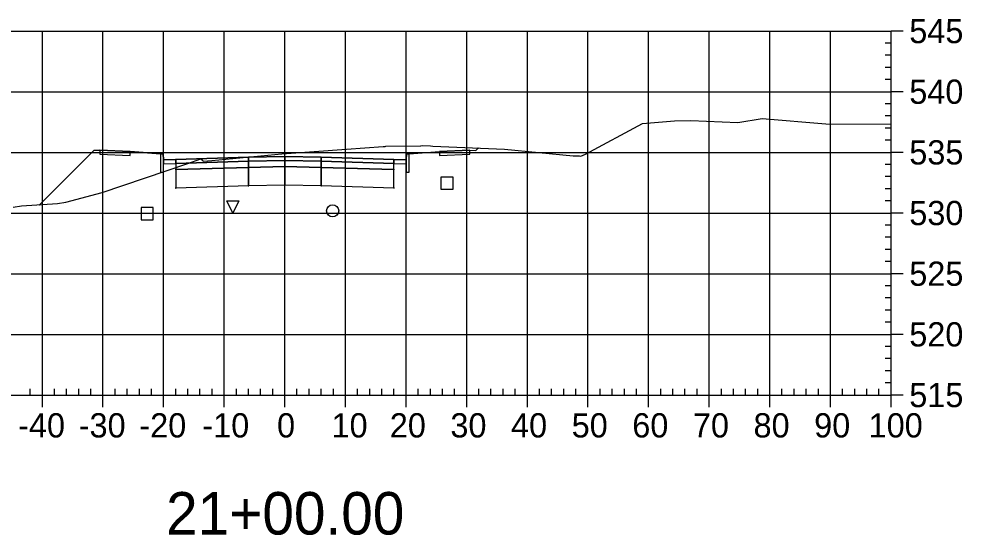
# Model space of a CAD drawing. Extents: x 704834 to 709892, y 372981 to 377533.
# Drawn here: x 707536 to 707691.6, y 376607.7 to 376692.8 of the extents above; entities that cross this region are included whole.
import ezdxf

# ---------------------------------------------------------------- set-up
doc = ezdxf.new("R2010")
doc.units = 0
for name, color, linetype in [('1', 7, 'Continuous'), ('10', 7, 'Continuous'), ('13', 7, 'Continuous'), ('14', 7, 'Continuous'), ('4', 7, 'Continuous'), ('57', 7, 'Continuous'), ('Default_Xsect', 7, 'Continuous'), ('Existing', 7, 'Continuous')]:
    doc.layers.add(name, color=color, linetype=linetype)

msp = doc.modelspace()

# ---------------------------------------------------------------- linework, layer by layer
for points in [[(707611.41, 376671.14), (707611.78, 376671.51)], [(707548.41, 376671.14), (707539.46, 376662.18)], [(707549.41, 376671.18), (707548.41, 376671.14)], [(707559.41, 376670.58), (707554.41, 376670.98)], [(707600.41, 376670.58), (707605.41, 376670.98)], [(707610.41, 376671.18), (707611.41, 376671.14)]]:
    msp.add_lwpolyline(points)
for points in [[(707554.41, 376670.98), (707549.41, 376671.18), (707549.41, 376670.51), (707554.41, 376670.31)], [(707559.91, 376669.58), (707559.83, 376670.58), (707559.41, 376670.58), (707559.41, 376667.58), (707559.91, 376667.58)], [(707573.91, 376670.02), (707561.91, 376669.66), (707561.91, 376668.99), (707573.91, 376669.35)], [(707579.91, 376670.14), (707573.91, 376670.02), (707573.91, 376669.35), (707579.91, 376669.47)], [(707579.91, 376669.47), (707585.91, 376669.35), (707585.91, 376670.02), (707579.91, 376670.14)], [(707585.91, 376669.35), (707597.91, 376668.99), (707597.91, 376669.66), (707585.91, 376670.02)], [(707599.91, 376667.58), (707600.41, 376667.58), (707600.41, 376670.58), (707600, 376670.58), (707599.91, 376669.58)], [(707605.41, 376670.31), (707610.41, 376670.51), (707610.41, 376671.18), (707605.41, 376670.98)], [(707561.91, 376669.66), (707559.91, 376669.58), (707559.91, 376668.91), (707561.91, 376668.99)], [(707573.91, 376669.35), (707561.91, 376668.99), (707561.91, 376667.99), (707573.91, 376668.35)], [(707573.86, 376669.3), (707573.96, 376669.3), (707573.96, 376669.4), (707573.86, 376669.4)], [(707573.86, 376668.3), (707573.96, 376668.3), (707573.96, 376668.4), (707573.86, 376668.4)], [(707579.91, 376669.47), (707573.91, 376669.35), (707573.91, 376668.35), (707579.91, 376668.47)], [(707579.91, 376668.47), (707573.91, 376668.35), (707573.91, 376665.35), (707579.91, 376665.47)], [(707579.86, 376669.42), (707579.96, 376669.42), (707579.96, 376669.52), (707579.86, 376669.52)], [(707579.86, 376668.42), (707579.96, 376668.42), (707579.96, 376668.52), (707579.86, 376668.52)], [(707579.91, 376668.47), (707585.91, 376668.35), (707585.91, 376669.35), (707579.91, 376669.47)], [(707579.91, 376665.47), (707585.91, 376665.35), (707585.91, 376668.35), (707579.91, 376668.47)], [(707585.86, 376669.3), (707585.96, 376669.3), (707585.96, 376669.4), (707585.86, 376669.4)], [(707585.86, 376668.3), (707585.96, 376668.3), (707585.96, 376668.4), (707585.86, 376668.4)], [(707585.91, 376668.35), (707597.91, 376667.99), (707597.91, 376668.99), (707585.91, 376669.35)], [(707597.91, 376668.99), (707599.91, 376668.91), (707599.91, 376669.58), (707597.91, 376669.66)], [(707561.86, 376667.94), (707561.96, 376667.94), (707561.96, 376668.04), (707561.86, 376668.04)], [(707573.91, 376668.35), (707561.91, 376667.99), (707561.91, 376664.99), (707573.91, 376665.35)], [(707585.91, 376665.35), (707597.91, 376664.99), (707597.91, 376667.99), (707585.91, 376668.35)], [(707597.86, 376667.94), (707597.96, 376667.94), (707597.96, 376668.04), (707597.86, 376668.04)], [(707573.86, 376665.3), (707573.96, 376665.3), (707573.96, 376665.4), (707573.86, 376665.4)], [(707579.86, 376665.42), (707579.96, 376665.42), (707579.96, 376665.52), (707579.86, 376665.52)], [(707585.86, 376665.3), (707585.96, 376665.3), (707585.96, 376665.4), (707585.86, 376665.4)], [(707561.86, 376664.94), (707561.96, 376664.94), (707561.96, 376665.04), (707561.86, 376665.04)], [(707597.86, 376664.94), (707597.96, 376664.94), (707597.96, 376665.04), (707597.86, 376665.04)]]:
    msp.add_lwpolyline(points, close=True)
at = {"layer": '1'}
msp.add_lwpolyline([(707571.33, 376660.82), (707570.33, 376662.82), (707572.33, 376662.82)], close=True, dxfattribs=at)
at = {"layer": '10'}
msp.add_lwpolyline([(707556.2, 376659.72), (707558.2, 376659.72), (707558.2, 376661.72), (707556.2, 376661.72)], close=True, dxfattribs=at)
at = {"layer": '13'}
msp.add_circle((707587.79, 376661.18), 1, dxfattribs=at)
at = {"layer": '14'}
for points in [[(707611.78, 376671.51), (707611.78, 376671.56), (707611.78, 376671.51), (707611.73, 376671.51), (707611.78, 376671.51), (707611.78, 376671.46), (707611.78, 376671.51), (707611.83, 376671.51)], [(707579.91, 376670.14), (707579.91, 376670.19), (707579.91, 376670.14), (707579.86, 376670.14), (707579.91, 376670.14), (707579.91, 376670.09), (707579.91, 376670.14), (707579.96, 376670.14)], [(707561.91, 376669.66), (707561.91, 376669.71), (707561.91, 376669.66), (707561.86, 376669.66), (707561.91, 376669.66), (707561.91, 376669.61), (707561.91, 376669.66), (707561.96, 376669.66)], [(707597.91, 376669.66), (707597.91, 376669.71), (707597.91, 376669.66), (707597.86, 376669.66), (707597.91, 376669.66), (707597.91, 376669.61), (707597.91, 376669.66), (707597.96, 376669.66)], [(707539.46, 376662.18), (707539.46, 376662.23), (707539.46, 376662.18), (707539.41, 376662.18), (707539.46, 376662.18), (707539.46, 376662.13), (707539.46, 376662.18), (707539.51, 376662.18)]]:
    msp.add_lwpolyline(points, dxfattribs=at)
at = {"layer": '4'}
msp.add_lwpolyline([(707605.65, 376664.73), (707607.65, 376664.73), (707607.65, 376666.73), (707605.65, 376666.73)], close=True, dxfattribs=at)
at = {"layer": '57'}
for p, q in [((707479.91, 376690.82), (707679.91, 376690.82)), ((707539.91, 376630.82), (707539.91, 376690.82)), ((707549.91, 376630.82), (707549.91, 376690.82)), ((707559.91, 376630.82), (707559.91, 376690.82)), ((707569.91, 376630.82), (707569.91, 376690.82)), ((707579.91, 376630.82), (707579.91, 376690.82)), ((707589.91, 376630.82), (707589.91, 376690.82)), ((707599.91, 376630.82), (707599.91, 376690.82)), ((707609.91, 376630.82), (707609.91, 376690.82)), ((707619.91, 376630.82), (707619.91, 376690.82)), ((707629.91, 376630.82), (707629.91, 376690.82)), ((707639.91, 376630.82), (707639.91, 376690.82)), ((707649.91, 376630.82), (707649.91, 376690.82)), ((707659.91, 376630.82), (707659.91, 376690.82)), ((707669.91, 376630.82), (707669.91, 376690.82)), ((707679.91, 376630.82), (707679.91, 376690.82)), ((707679.91, 376630.82), (707679.91, 376690.82)), ((707681.91, 376690.82), (707679.91, 376690.82)), ((707679.91, 376688.82), (707678.91, 376688.82)), ((707679.91, 376686.82), (707678.91, 376686.82)), ((707679.91, 376684.82), (707678.91, 376684.82)), ((707679.91, 376682.82), (707678.91, 376682.82)), ((707479.91, 376680.82), (707679.91, 376680.82)), ((707681.91, 376680.82), (707679.91, 376680.82)), ((707679.91, 376678.82), (707678.91, 376678.82)), ((707679.91, 376676.82), (707678.91, 376676.82)), ((707679.91, 376674.82), (707678.91, 376674.82)), ((707679.91, 376672.82), (707678.91, 376672.82)), ((707479.91, 376670.82), (707679.91, 376670.82)), ((707681.91, 376670.82), (707679.91, 376670.82)), ((707679.91, 376668.82), (707678.91, 376668.82)), ((707679.91, 376666.82), (707678.91, 376666.82)), ((707679.91, 376664.82), (707678.91, 376664.82)), ((707679.91, 376662.82), (707678.91, 376662.82)), ((707479.91, 376660.82), (707679.91, 376660.82)), ((707681.91, 376660.82), (707679.91, 376660.82)), ((707679.91, 376658.82), (707678.91, 376658.82)), ((707679.91, 376656.82), (707678.91, 376656.82)), ((707679.91, 376654.82), (707678.91, 376654.82)), ((707679.91, 376652.82), (707678.91, 376652.82)), ((707479.91, 376650.82), (707679.91, 376650.82)), ((707681.91, 376650.82), (707679.91, 376650.82)), ((707679.91, 376648.82), (707678.91, 376648.82)), ((707679.91, 376646.82), (707678.91, 376646.82)), ((707679.91, 376644.82), (707678.91, 376644.82)), ((707679.91, 376642.82), (707678.91, 376642.82)), ((707479.91, 376640.82), (707679.91, 376640.82)), ((707681.91, 376640.82), (707679.91, 376640.82)), ((707679.91, 376638.82), (707678.91, 376638.82)), ((707679.91, 376636.82), (707678.91, 376636.82)), ((707679.91, 376634.82), (707678.91, 376634.82)), ((707679.91, 376632.82), (707678.91, 376632.82)), ((707537.91, 376630.82), (707537.91, 376631.82)), ((707541.91, 376630.82), (707541.91, 376631.82)), ((707543.91, 376630.82), (707543.91, 376631.82)), ((707545.91, 376630.82), (707545.91, 376631.82)), ((707547.91, 376630.82), (707547.91, 376631.82)), ((707551.91, 376630.82), (707551.91, 376631.82)), ((707553.91, 376630.82), (707553.91, 376631.82)), ((707555.91, 376630.82), (707555.91, 376631.82)), ((707557.91, 376630.82), (707557.91, 376631.82)), ((707561.91, 376630.82), (707561.91, 376631.82)), ((707563.91, 376630.82), (707563.91, 376631.82)), ((707565.91, 376630.82), (707565.91, 376631.82)), ((707567.91, 376630.82), (707567.91, 376631.82)), ((707571.91, 376630.82), (707571.91, 376631.82)), ((707573.91, 376630.82), (707573.91, 376631.82)), ((707575.91, 376630.82), (707575.91, 376631.82)), ((707577.91, 376630.82), (707577.91, 376631.82)), ((707581.91, 376630.82), (707581.91, 376631.82)), ((707583.91, 376630.82), (707583.91, 376631.82)), ((707585.91, 376630.82), (707585.91, 376631.82)), ((707587.91, 376630.82), (707587.91, 376631.82)), ((707591.91, 376630.82), (707591.91, 376631.82)), ((707593.91, 376630.82), (707593.91, 376631.82)), ((707595.91, 376630.82), (707595.91, 376631.82)), ((707597.91, 376630.82), (707597.91, 376631.82)), ((707601.91, 376630.82), (707601.91, 376631.82)), ((707603.91, 376630.82), (707603.91, 376631.82)), ((707605.91, 376630.82), (707605.91, 376631.82)), ((707607.91, 376630.82), (707607.91, 376631.82)), ((707611.91, 376630.82), (707611.91, 376631.82)), ((707613.91, 376630.82), (707613.91, 376631.82)), ((707615.91, 376630.82), (707615.91, 376631.82)), ((707617.91, 376630.82), (707617.91, 376631.82)), ((707621.91, 376630.82), (707621.91, 376631.82)), ((707623.91, 376630.82), (707623.91, 376631.82)), ((707625.91, 376630.82), (707625.91, 376631.82)), ((707627.91, 376630.82), (707627.91, 376631.82)), ((707631.91, 376630.82), (707631.91, 376631.82)), ((707633.91, 376630.82), (707633.91, 376631.82)), ((707635.91, 376630.82), (707635.91, 376631.82)), ((707637.91, 376630.82), (707637.91, 376631.82)), ((707641.91, 376630.82), (707641.91, 376631.82)), ((707643.91, 376630.82), (707643.91, 376631.82)), ((707645.91, 376630.82), (707645.91, 376631.82)), ((707647.91, 376630.82), (707647.91, 376631.82)), ((707651.91, 376630.82), (707651.91, 376631.82)), ((707653.91, 376630.82), (707653.91, 376631.82)), ((707655.91, 376630.82), (707655.91, 376631.82)), ((707657.91, 376630.82), (707657.91, 376631.82)), ((707661.91, 376630.82), (707661.91, 376631.82)), ((707663.91, 376630.82), (707663.91, 376631.82)), ((707665.91, 376630.82), (707665.91, 376631.82)), ((707667.91, 376630.82), (707667.91, 376631.82)), ((707671.91, 376630.82), (707671.91, 376631.82)), ((707673.91, 376630.82), (707673.91, 376631.82)), ((707675.91, 376630.82), (707675.91, 376631.82)), ((707677.91, 376630.82), (707677.91, 376631.82)), ((707479.91, 376630.82), (707679.91, 376630.82)), ((707479.91, 376630.82), (707679.91, 376630.82)), ((707539.91, 376628.82), (707539.91, 376630.82)), ((707549.91, 376628.82), (707549.91, 376630.82)), ((707559.91, 376628.82), (707559.91, 376630.82)), ((707569.91, 376628.82), (707569.91, 376630.82)), ((707579.91, 376628.82), (707579.91, 376630.82)), ((707589.91, 376628.82), (707589.91, 376630.82)), ((707599.91, 376628.82), (707599.91, 376630.82)), ((707609.91, 376628.82), (707609.91, 376630.82)), ((707619.91, 376628.82), (707619.91, 376630.82)), ((707629.91, 376628.82), (707629.91, 376630.82)), ((707639.91, 376628.82), (707639.91, 376630.82)), ((707649.91, 376628.82), (707649.91, 376630.82)), ((707659.91, 376628.82), (707659.91, 376630.82)), ((707669.91, 376628.82), (707669.91, 376630.82)), ((707679.91, 376628.82), (707679.91, 376630.82)), ((707681.91, 376630.82), (707679.91, 376630.82))]:
    msp.add_line(p, q, dxfattribs=at)
at = {"layer": 'Default_Xsect'}
msp.add_lwpolyline([(707539.46, 376662.18), (707548.41, 376671.14), (707549.41, 376671.18), (707554.41, 376670.98), (707559.41, 376670.58), (707559.83, 376670.58), (707559.91, 376669.58), (707561.91, 376669.66), (707573.91, 376670.02), (707579.91, 376670.14), (707585.91, 376670.02), (707597.91, 376669.66), (707599.91, 376669.58), (707600, 376670.58), (707600.41, 376670.58), (707605.41, 376670.98), (707610.41, 376671.18), (707611.41, 376671.14), (707611.78, 376671.51)], dxfattribs=at)
at = {"layer": 'Existing'}
msp.add_lwpolyline([(707535.09, 376661.76), (707536.46, 376661.99), (707542.43, 376662.37), (707543.78, 376662.63), (707549.77, 376664.22), (707563.9, 376668.98), (707566.04, 376669.76), (707566.36, 376669.45), (707566.42, 376669.38), (707567.86, 376669.5), (707579.41, 376670.55), (707590.09, 376671.36), (707596.1, 376671.76), (707596.43, 376671.81), (707596.59, 376671.83), (707602.26, 376671.9), (707602.34, 376671.91), (707602.67, 376671.94), (707603.91, 376671.87), (707604.3, 376671.83), (707616.15, 376671.32), (707627.49, 376670.26), (707627.76, 376670.25), (707628.51, 376670.23), (707628.71, 376670.17), (707629.51, 376670.51), (707638.9, 376675.57), (707644.19, 376676.02), (707646.88, 376676.08), (707654.65, 376675.73), (707658.65, 376676.38), (707669.12, 376675.5), (707679.91, 376675.44)], dxfattribs=at)

# ---------------------------------------------------------------- texts
at = {"layer": '1'}
msp.add_text('21+00.00', height=7, dxfattribs=at).set_placement((707560.32, 376607.82))
at = {"layer": '14'}
for p in [(707549.38, 376671.13), (707549.38, 376670.46), (707554.38, 376670.26), (707605.38, 376670.26), (707610.38, 376671.13), (707610.38, 376670.46)]:
    msp.add_text('+', height=0.1, dxfattribs=at).set_placement(p)
at = {"layer": '57'}
for s, p in [('545', (707682.91, 376688.82)), ('540', (707682.91, 376678.82)), ('535', (707682.91, 376668.82)), ('530', (707682.91, 376658.82)), ('525', (707682.91, 376648.82)), ('520', (707682.91, 376638.82)), ('515', (707682.91, 376628.82)), ('-40', (707535.91, 376623.82)), ('-30', (707545.91, 376623.82)), ('-20', (707555.91, 376623.82)), ('-10', (707566.3, 376623.82)), ('0', (707578.62, 376623.82)), ('10', (707587.61, 376623.82)), ('20', (707597.22, 376623.82)), ('30', (707607.22, 376623.82)), ('40', (707617.22, 376623.82)), ('50', (707627.22, 376623.82)), ('60', (707637.22, 376623.82)), ('70', (707647.22, 376623.82)), ('80', (707657.22, 376623.82)), ('90', (707667.22, 376623.82)), ('100', (707676.21, 376623.82))]:
    msp.add_text(s, height=4, dxfattribs=at).set_placement(p)

doc.saveas('drawing.dxf')
